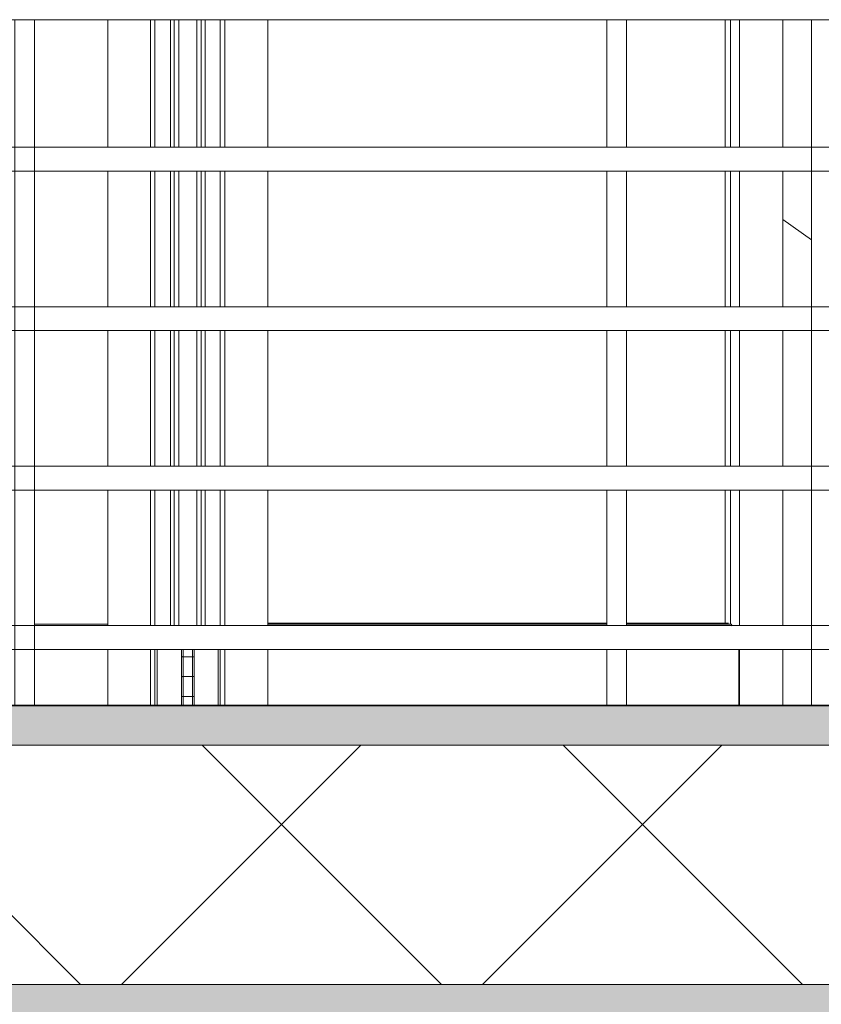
# Model space of a CAD drawing. Header units: inches. Extents: x 424 to 2043, y -237 to 445.
# Tile 708 of 965: x 854.54 to 855.54, y 228.32 to 229.56. Entities that reach past the tile are written whole.
import ezdxf

# ---------------------------------------------------------------- set-up
doc = ezdxf.new("R2010")
doc.units = ezdxf.units.IN
doc.header["$MEASUREMENT"] = 0
for name, color, linetype, lineweight in [('A-DOOR', 31, 'Continuous', 9), ('A-FLOR', 192, 'Continuous', 9), ('A-FLOR-HRAL', 11, 'Continuous', 9), ('A-FLOR-MCUT', 51, 'Continuous', 9), ('A-FLOR-PATT', 8, 'Continuous', 35), ('A-GLAZ-CURT', 52, 'Continuous', 9)]:
    doc.layers.add(name, color=color, linetype=linetype, lineweight=lineweight)

# ---------------------------------------------------------------- blocks, each defined once
blk = doc.blocks.new('Railing - 25mm-V29-Section 1')
at = {"layer": 'A-FLOR-HRAL'}
for p, q in [((-128.1902, 14.46), (-128.1902, 13.6)), ((-128.1782, 14.46), (-128.1902, 14.46)), ((-128.1652, 14.46), (-128.1782, 14.46)), ((-128.1652, 13.6), (-128.1652, 14.46))]:
    blk.add_line(p, q, dxfattribs=at)
blk = doc.blocks.new('Railing - 25mm-V55-Section 1')
at = {"layer": 'A-FLOR-HRAL'}
for p, q in [((-121.6107, 14.46), (-121.6107, 14.2998)), ((-121.5987, 14.46), (-121.6107, 14.46)), ((-121.5857, 14.46), (-121.5987, 14.46)), ((-121.5857, 14.2998), (-121.5857, 14.46)), ((-121.6107, 14.2702), (-121.6107, 14.0998)), ((-121.5857, 14.0998), (-121.5857, 14.2702)), ((-121.6107, 14.0702), (-121.6107, 13.8998)), ((-121.5857, 13.8998), (-121.5857, 14.0702)), ((-121.6107, 13.8702), (-121.6107, 13.6998)), ((-121.5857, 13.6998), (-121.5857, 13.8702)), ((-121.6107, 13.6702), (-121.6107, 13.6)), ((-121.5857, 13.6), (-121.5857, 13.6702))]:
    blk.add_line(p, q, dxfattribs=at)
blk = doc.blocks.new('Railing - Railing-202422-Section 1')
at = {"layer": 'A-FLOR-HRAL'}
for p, q in [((-128.1777, 14.46), (-119.6678, 14.46)), ((-122.3281, 14.46), (-121.354, 14.46)), ((-119.6678, 14.3), (-128.1777, 14.3)), ((-121.354, 14.3), (-122.3281, 14.3)), ((-128.1777, 14.27), (-119.6678, 14.27)), ((-122.3281, 14.27), (-121.354, 14.27)), ((-119.6678, 14.1), (-128.1777, 14.1)), ((-121.354, 14.1), (-122.3281, 14.1)), ((-128.1777, 14.07), (-119.6678, 14.07)), ((-122.3281, 14.07), (-121.354, 14.07)), ((-119.6678, 13.9), (-128.1777, 13.9)), ((-121.354, 13.9), (-122.3281, 13.9)), ((-128.1777, 13.87), (-119.6678, 13.87)), ((-122.3281, 13.87), (-121.354, 13.87)), ((-119.6678, 13.7), (-128.1777, 13.7)), ((-121.354, 13.7), (-122.3283, 13.7)), ((-128.1777, 13.67), (-119.6678, 13.67)), ((-122.3282, 13.67), (-121.354, 13.67))]:
    blk.add_line(p, q, dxfattribs=at)
for name, p in [('Railing - 25mm-V29-Section 1', (5.8371, 0)), ('Railing - 25mm-V55-Section 1', (0, 0)), ('Railing - 25mm-V29-Section 1', (6.8362, 0))]:
    blk.add_blockref(name, p)
blk = doc.blocks.new('5-panel_Bi-fold_external_door_10806 - Type 1-V71-Section 1')
at = {"layer": 'A-DOOR'}
for p, q in [((-122.2361, 14.2998), (-122.2361, 14.46)), ((-122.1829, 14.2998), (-122.1829, 14.46)), ((-122.1772, 14.46), (-122.1772, 14.2998)), ((-122.1578, 14.2998), (-122.1578, 14.46)), ((-122.1529, 14.2998), (-122.1529, 14.46)), ((-122.1472, 14.2998), (-122.1472, 14.46)), ((-122.1248, 14.2998), (-122.1248, 14.46)), ((-122.1192, 14.46), (-122.1192, 14.2998)), ((-122.1142, 14.2998), (-122.1142, 14.46)), ((-122.0954, 14.2998), (-122.0954, 14.46)), ((-122.0897, 14.2998), (-122.0897, 14.46)), ((-122.0355, 14.2998), (-122.0355, 14.46)), ((-121.462, 14.46), (-121.462, 14.2998)), ((-121.4555, 14.46), (-121.4555, 14.2998)), ((-121.4441, 14.46), (-121.4441, 14.2998)), ((-121.3898, 14.46), (-121.3898, 14.2998)), ((-122.2361, 14.0998), (-122.2361, 14.27)), ((-122.1829, 14.0998), (-122.1829, 14.27)), ((-122.1772, 14.27), (-122.1772, 14.0998)), ((-122.1578, 14.0998), (-122.1578, 14.27)), ((-122.1529, 14.0998), (-122.1529, 14.27)), ((-122.1472, 14.0998), (-122.1472, 14.27)), ((-122.1248, 14.0998), (-122.1248, 14.27)), ((-122.1192, 14.27), (-122.1192, 14.0998)), ((-122.1142, 14.0998), (-122.1142, 14.27)), ((-122.0954, 14.0998), (-122.0954, 14.27)), ((-122.0897, 14.0998), (-122.0897, 14.27)), ((-122.0355, 14.0998), (-122.0355, 14.27)), ((-121.462, 14.27), (-121.462, 14.0998)), ((-121.4555, 14.27), (-121.4555, 14.0998)), ((-121.4441, 14.27), (-121.4441, 14.0998)), ((-121.3898, 14.27), (-121.3898, 14.0998)), ((-122.2361, 13.8998), (-122.2361, 14.07)), ((-122.1829, 13.8998), (-122.1829, 14.07)), ((-122.1772, 14.07), (-122.1772, 13.8998)), ((-122.1578, 13.8998), (-122.1578, 14.07)), ((-122.1529, 13.8998), (-122.1529, 14.07)), ((-122.1472, 13.8998), (-122.1472, 14.07)), ((-122.1248, 13.8998), (-122.1248, 14.07)), ((-122.1192, 14.07), (-122.1192, 13.8998)), ((-122.1142, 13.8998), (-122.1142, 14.07)), ((-122.0954, 13.8998), (-122.0954, 14.07)), ((-122.0897, 13.8998), (-122.0897, 14.07)), ((-122.0355, 13.8998), (-122.0355, 14.07)), ((-121.462, 14.07), (-121.462, 13.8998)), ((-121.4555, 14.07), (-121.4555, 13.8998)), ((-121.4441, 14.07), (-121.4441, 13.8998)), ((-121.3898, 14.07), (-121.3898, 13.8998)), ((-122.2361, 13.6998), (-122.2361, 13.87)), ((-122.1829, 13.6998), (-122.1829, 13.87)), ((-122.1772, 13.87), (-122.1772, 13.6998)), ((-122.1578, 13.6998), (-122.1578, 13.87)), ((-122.1529, 13.6998), (-122.1529, 13.87)), ((-122.1472, 13.6998), (-122.1472, 13.87)), ((-122.1248, 13.6998), (-122.1248, 13.87)), ((-122.1192, 13.87), (-122.1192, 13.6998)), ((-122.1142, 13.6998), (-122.1142, 13.87)), ((-122.0954, 13.6998), (-122.0954, 13.87)), ((-122.0897, 13.6998), (-122.0897, 13.87)), ((-122.0355, 13.6998), (-122.0355, 13.87)), ((-121.462, 13.87), (-121.462, 13.7031)), ((-121.4555, 13.87), (-121.4555, 13.7018)), ((-121.4441, 13.87), (-121.4441, 13.6998)), ((-121.3898, 13.87), (-121.3898, 13.6998)), ((-122.3283, 13.7018), (-122.2361, 13.7018)), ((-121.6107, 13.7031), (-122.0355, 13.7031)), ((-121.6107, 13.7018), (-122.0355, 13.7018)), ((-121.4545, 13.7018), (-121.5859, 13.7018)), ((-121.4579, 13.7031), (-121.5857, 13.7031)), ((-121.4545, 13.7018), (-121.4532, 13.6998)), ((-122.2361, 13.6), (-122.2361, 13.67)), ((-122.1829, 13.6), (-122.1829, 13.67)), ((-122.1772, 13.67), (-122.1772, 13.6)), ((-122.1743, 13.6), (-122.1743, 13.67)), ((-122.1439, 13.67), (-122.1439, 13.662)), ((-122.1439, 13.66), (-122.1439, 13.637)), ((-122.136, 13.661), (-122.1419, 13.661)), ((-122.1418, 13.67), (-122.1418, 13.6)), ((-122.1418, 13.661), (-122.1358, 13.661)), ((-122.1309, 13.661), (-122.136, 13.661)), ((-122.1358, 13.661), (-122.13, 13.661)), ((-122.1301, 13.6), (-122.1301, 13.67)), ((-122.1279, 13.662), (-122.1279, 13.67)), ((-122.1279, 13.637), (-122.1279, 13.66)), ((-122.098, 13.67), (-122.098, 13.6)), ((-122.0954, 13.6), (-122.0954, 13.67)), ((-122.0897, 13.6), (-122.0897, 13.67)), ((-122.0355, 13.6), (-122.0355, 13.67)), ((-121.4448, 13.67), (-121.4448, 13.6)), ((-121.4441, 13.67), (-121.4441, 13.6)), ((-121.3898, 13.67), (-121.3898, 13.6)), ((-122.1439, 13.635), (-122.1439, 13.612)), ((-122.136, 13.636), (-122.1419, 13.636)), ((-122.1418, 13.636), (-122.1358, 13.636)), ((-122.1309, 13.636), (-122.136, 13.636)), ((-122.1358, 13.636), (-122.13, 13.636)), ((-122.1279, 13.612), (-122.1279, 13.635)), ((-122.1439, 13.61), (-122.1439, 13.6)), ((-122.136, 13.611), (-122.1419, 13.611)), ((-122.1418, 13.611), (-122.1358, 13.611)), ((-122.1309, 13.611), (-122.136, 13.611)), ((-122.1358, 13.611), (-122.13, 13.611)), ((-122.1279, 13.6), (-122.1279, 13.61))]:
    blk.add_line(p, q, dxfattribs=at)
at = {"layer": 'A-DOOR', "flags": 128}
for points in [[(-122.1429, 13.661), (-122.1429, 13.661), (-122.143, 13.661), (-122.143, 13.661), (-122.1431, 13.661), (-122.1431, 13.661), (-122.1431, 13.661), (-122.1432, 13.661), (-122.1432, 13.6611), (-122.1432, 13.6611), (-122.1433, 13.6611), (-122.1433, 13.6611), (-122.1434, 13.6611), (-122.1434, 13.6611), (-122.1434, 13.6612), (-122.1435, 13.6612), (-122.1435, 13.6612), (-122.1435, 13.6612), (-122.1436, 13.6612), (-122.1436, 13.6613), (-122.1436, 13.6613), (-122.1436, 13.6613), (-122.1437, 13.6614), (-122.1437, 13.6614), (-122.1437, 13.6614), (-122.1437, 13.6615), (-122.1438, 13.6615), (-122.1438, 13.6615), (-122.1438, 13.6616), (-122.1438, 13.6616), (-122.1438, 13.6616), (-122.1438, 13.6617), (-122.1439, 13.6617), (-122.1439, 13.6618), (-122.1439, 13.6618), (-122.1439, 13.6618), (-122.1439, 13.6619), (-122.1439, 13.6619), (-122.1439, 13.6619), (-122.1439, 13.662), (-122.1439, 13.662)], [(-122.1439, 13.66), (-122.1439, 13.66), (-122.1439, 13.6601), (-122.1439, 13.6601), (-122.1439, 13.6602), (-122.1439, 13.6602), (-122.1439, 13.6602), (-122.1439, 13.6603), (-122.1438, 13.6603), (-122.1438, 13.6604), (-122.1438, 13.6604), (-122.1438, 13.6604), (-122.1438, 13.6605), (-122.1438, 13.6605), (-122.1437, 13.6605), (-122.1437, 13.6606), (-122.1437, 13.6606), (-122.1437, 13.6606), (-122.1436, 13.6607), (-122.1436, 13.6607), (-122.1436, 13.6607), (-122.1436, 13.6607), (-122.1435, 13.6608), (-122.1435, 13.6608), (-122.1435, 13.6608), (-122.1434, 13.6608), (-122.1434, 13.6609), (-122.1434, 13.6609), (-122.1433, 13.6609), (-122.1433, 13.6609), (-122.1433, 13.6609), (-122.1432, 13.6609), (-122.1432, 13.661), (-122.1431, 13.661), (-122.1431, 13.661), (-122.1431, 13.661), (-122.143, 13.661), (-122.143, 13.661), (-122.1429, 13.661), (-122.1429, 13.661), (-122.1429, 13.661)], [(-122.136, 13.661), (-122.1362, 13.661), (-122.1365, 13.661), (-122.1368, 13.661), (-122.1371, 13.661), (-122.1373, 13.661), (-122.1376, 13.661), (-122.1379, 13.661), (-122.1382, 13.661), (-122.1384, 13.661), (-122.1387, 13.661), (-122.1389, 13.661), (-122.1392, 13.661), (-122.1394, 13.661), (-122.1397, 13.661), (-122.1399, 13.661), (-122.1401, 13.661), (-122.1403, 13.661), (-122.1406, 13.661), (-122.1408, 13.661), (-122.141, 13.661), (-122.1412, 13.661), (-122.1413, 13.661), (-122.1415, 13.661), (-122.1417, 13.661), (-122.1418, 13.661), (-122.142, 13.661), (-122.1421, 13.661), (-122.1422, 13.661), (-122.1423, 13.661), (-122.1424, 13.661), (-122.1425, 13.661), (-122.1426, 13.661), (-122.1427, 13.661), (-122.1428, 13.661), (-122.1428, 13.661), (-122.1428, 13.661), (-122.1429, 13.661), (-122.1429, 13.661), (-122.1429, 13.661)], [(-122.1429, 13.661), (-122.1429, 13.661), (-122.1429, 13.661), (-122.1428, 13.661), (-122.1428, 13.661), (-122.1428, 13.661), (-122.1427, 13.661), (-122.1426, 13.661), (-122.1425, 13.661), (-122.1424, 13.661), (-122.1423, 13.661), (-122.1422, 13.661), (-122.1421, 13.661), (-122.142, 13.661), (-122.1418, 13.661), (-122.1417, 13.661), (-122.1415, 13.661), (-122.1413, 13.661), (-122.1412, 13.661), (-122.141, 13.661), (-122.1408, 13.661), (-122.1406, 13.661), (-122.1404, 13.661), (-122.1401, 13.661), (-122.1399, 13.661), (-122.1397, 13.661), (-122.1394, 13.661), (-122.1392, 13.661), (-122.1389, 13.661), (-122.1387, 13.661), (-122.1384, 13.661), (-122.1382, 13.661), (-122.1379, 13.661), (-122.1376, 13.661), (-122.1374, 13.661), (-122.1371, 13.661), (-122.1368, 13.661), (-122.1365, 13.661), (-122.1363, 13.661), (-122.136, 13.661), (-122.1358, 13.661)], [(-122.1358, 13.661), (-122.1361, 13.661), (-122.1364, 13.661), (-122.1367, 13.661), (-122.137, 13.661), (-122.1372, 13.661), (-122.1375, 13.661), (-122.1378, 13.661), (-122.138, 13.661), (-122.1383, 13.661), (-122.1386, 13.661), (-122.1388, 13.661), (-122.1391, 13.661), (-122.1393, 13.661), (-122.1396, 13.661), (-122.1398, 13.661), (-122.14, 13.661), (-122.1403, 13.661), (-122.1405, 13.661), (-122.1407, 13.661), (-122.1409, 13.661), (-122.1411, 13.661), (-122.1413, 13.661), (-122.1414, 13.661), (-122.1416, 13.661), (-122.1418, 13.661), (-122.1419, 13.661), (-122.142, 13.661), (-122.1422, 13.661), (-122.1423, 13.661), (-122.1424, 13.661), (-122.1425, 13.661), (-122.1426, 13.661), (-122.1427, 13.661), (-122.1427, 13.661), (-122.1428, 13.661), (-122.1428, 13.661), (-122.1429, 13.661), (-122.1429, 13.661), (-122.1429, 13.661)], [(-122.1429, 13.661), (-122.1429, 13.661), (-122.1429, 13.661), (-122.1428, 13.661), (-122.1428, 13.661), (-122.1428, 13.661), (-122.1427, 13.661), (-122.1426, 13.661), (-122.1425, 13.661), (-122.1424, 13.661), (-122.1423, 13.661), (-122.1422, 13.661), (-122.1421, 13.661), (-122.142, 13.661), (-122.1418, 13.661), (-122.1417, 13.661), (-122.1415, 13.661), (-122.1413, 13.661), (-122.1412, 13.661), (-122.141, 13.661), (-122.1408, 13.661), (-122.1406, 13.661), (-122.1404, 13.661), (-122.1401, 13.661), (-122.1399, 13.661), (-122.1397, 13.661), (-122.1394, 13.661), (-122.1392, 13.661), (-122.1389, 13.661), (-122.1387, 13.661), (-122.1384, 13.661), (-122.1382, 13.661), (-122.1379, 13.661), (-122.1376, 13.661), (-122.1374, 13.661), (-122.1371, 13.661), (-122.1368, 13.661), (-122.1365, 13.661), (-122.1363, 13.661), (-122.136, 13.661), (-122.136, 13.661)], [(-122.1289, 13.661), (-122.1289, 13.661), (-122.1289, 13.661), (-122.1289, 13.661), (-122.129, 13.661), (-122.129, 13.661), (-122.1291, 13.661), (-122.1292, 13.661), (-122.1293, 13.661), (-122.1293, 13.661), (-122.1294, 13.661), (-122.1296, 13.661), (-122.1297, 13.661), (-122.1298, 13.661), (-122.13, 13.661), (-122.1301, 13.661), (-122.1303, 13.661), (-122.1305, 13.661), (-122.1306, 13.661), (-122.1308, 13.661), (-122.131, 13.661), (-122.1312, 13.661), (-122.1314, 13.661), (-122.1317, 13.661), (-122.1319, 13.661), (-122.1321, 13.661), (-122.1324, 13.661), (-122.1326, 13.661), (-122.1328, 13.661), (-122.1331, 13.661), (-122.1334, 13.661), (-122.1336, 13.661), (-122.1339, 13.661), (-122.1342, 13.661), (-122.1344, 13.661), (-122.1347, 13.661), (-122.135, 13.661), (-122.1353, 13.661), (-122.1355, 13.661), (-122.1358, 13.661), (-122.136, 13.661)], [(-122.136, 13.661), (-122.1357, 13.661), (-122.1354, 13.661), (-122.1351, 13.661), (-122.1348, 13.661), (-122.1346, 13.661), (-122.1343, 13.661), (-122.134, 13.661), (-122.1338, 13.661), (-122.1335, 13.661), (-122.1332, 13.661), (-122.133, 13.661), (-122.1327, 13.661), (-122.1325, 13.661), (-122.1322, 13.661), (-122.132, 13.661), (-122.1318, 13.661), (-122.1315, 13.661), (-122.1313, 13.661), (-122.1311, 13.661), (-122.1309, 13.661), (-122.1307, 13.661), (-122.1305, 13.661), (-122.1304, 13.661), (-122.1302, 13.661), (-122.13, 13.661), (-122.1299, 13.661), (-122.1298, 13.661), (-122.1296, 13.661), (-122.1295, 13.661), (-122.1294, 13.661), (-122.1293, 13.661), (-122.1292, 13.661), (-122.1291, 13.661), (-122.1291, 13.661), (-122.129, 13.661), (-122.129, 13.661), (-122.1289, 13.661), (-122.1289, 13.661), (-122.1289, 13.661)], [(-122.1358, 13.661), (-122.1356, 13.661), (-122.1353, 13.661), (-122.135, 13.661), (-122.1347, 13.661), (-122.1344, 13.661), (-122.1342, 13.661), (-122.1339, 13.661), (-122.1336, 13.661), (-122.1334, 13.661), (-122.1331, 13.661), (-122.1329, 13.661), (-122.1326, 13.661), (-122.1324, 13.661), (-122.1321, 13.661), (-122.1319, 13.661), (-122.1317, 13.661), (-122.1314, 13.661), (-122.1312, 13.661), (-122.131, 13.661), (-122.1308, 13.661), (-122.1306, 13.661), (-122.1305, 13.661), (-122.1303, 13.661), (-122.1301, 13.661)], [(-122.1301, 13.661), (-122.1303, 13.661), (-122.1305, 13.661), (-122.1306, 13.661), (-122.1308, 13.661), (-122.131, 13.661), (-122.1312, 13.661), (-122.1314, 13.661), (-122.1317, 13.661), (-122.1319, 13.661), (-122.1321, 13.661), (-122.1324, 13.661), (-122.1326, 13.661), (-122.1328, 13.661), (-122.1331, 13.661), (-122.1334, 13.661), (-122.1336, 13.661), (-122.1339, 13.661), (-122.1342, 13.661), (-122.1344, 13.661), (-122.1347, 13.661), (-122.135, 13.661), (-122.1353, 13.661), (-122.1355, 13.661), (-122.1358, 13.661), (-122.1358, 13.661)], [(-122.13, 13.661), (-122.1298, 13.661), (-122.1297, 13.661), (-122.1296, 13.661), (-122.1295, 13.661), (-122.1294, 13.661), (-122.1293, 13.661), (-122.1292, 13.661), (-122.1291, 13.661), (-122.129, 13.661), (-122.129, 13.661), (-122.1289, 13.661), (-122.1289, 13.661), (-122.1289, 13.661), (-122.1289, 13.661)], [(-122.1289, 13.661), (-122.1289, 13.661), (-122.1289, 13.661), (-122.1289, 13.661), (-122.129, 13.661), (-122.129, 13.661), (-122.1291, 13.661), (-122.1292, 13.661), (-122.1293, 13.661), (-122.1293, 13.661), (-122.1294, 13.661), (-122.1296, 13.661), (-122.1297, 13.661), (-122.1298, 13.661), (-122.13, 13.661)], [(-122.1279, 13.662), (-122.1279, 13.662), (-122.1279, 13.6619), (-122.1279, 13.6619), (-122.1279, 13.6618), (-122.1279, 13.6618), (-122.1279, 13.6618), (-122.1279, 13.6617), (-122.1279, 13.6617), (-122.128, 13.6616), (-122.128, 13.6616), (-122.128, 13.6616), (-122.128, 13.6615), (-122.128, 13.6615), (-122.128, 13.6615), (-122.1281, 13.6614), (-122.1281, 13.6614), (-122.1281, 13.6614), (-122.1281, 13.6613), (-122.1282, 13.6613), (-122.1282, 13.6613), (-122.1282, 13.6613), (-122.1283, 13.6612), (-122.1283, 13.6612), (-122.1283, 13.6612), (-122.1284, 13.6612), (-122.1284, 13.6611), (-122.1284, 13.6611), (-122.1285, 13.6611), (-122.1285, 13.6611), (-122.1285, 13.6611), (-122.1286, 13.6611), (-122.1286, 13.661), (-122.1286, 13.661), (-122.1287, 13.661), (-122.1287, 13.661), (-122.1288, 13.661), (-122.1288, 13.661), (-122.1288, 13.661), (-122.1289, 13.661), (-122.1289, 13.661)], [(-122.1289, 13.661), (-122.1289, 13.661), (-122.1288, 13.661), (-122.1288, 13.661), (-122.1287, 13.661), (-122.1287, 13.661), (-122.1287, 13.661), (-122.1286, 13.661), (-122.1286, 13.6609), (-122.1285, 13.6609), (-122.1285, 13.6609), (-122.1285, 13.6609), (-122.1284, 13.6609), (-122.1284, 13.6609), (-122.1284, 13.6608), (-122.1283, 13.6608), (-122.1283, 13.6608), (-122.1283, 13.6608), (-122.1282, 13.6608), (-122.1282, 13.6607), (-122.1282, 13.6607), (-122.1282, 13.6607), (-122.1281, 13.6606), (-122.1281, 13.6606), (-122.1281, 13.6606), (-122.1281, 13.6605), (-122.128, 13.6605), (-122.128, 13.6605), (-122.128, 13.6604), (-122.128, 13.6604), (-122.128, 13.6604), (-122.128, 13.6603), (-122.1279, 13.6603), (-122.1279, 13.6602), (-122.1279, 13.6602), (-122.1279, 13.6602), (-122.1279, 13.6601), (-122.1279, 13.6601), (-122.1279, 13.6601), (-122.1279, 13.66), (-122.1279, 13.66)], [(-122.1429, 13.636), (-122.1429, 13.636), (-122.143, 13.636), (-122.143, 13.636), (-122.1431, 13.636), (-122.1431, 13.636), (-122.1431, 13.636), (-122.1432, 13.636), (-122.1432, 13.6361), (-122.1432, 13.6361), (-122.1433, 13.6361), (-122.1433, 13.6361), (-122.1434, 13.6361), (-122.1434, 13.6361), (-122.1434, 13.6362), (-122.1435, 13.6362), (-122.1435, 13.6362), (-122.1435, 13.6362), (-122.1436, 13.6362), (-122.1436, 13.6363), (-122.1436, 13.6363), (-122.1436, 13.6363), (-122.1437, 13.6364), (-122.1437, 13.6364), (-122.1437, 13.6364), (-122.1437, 13.6365), (-122.1438, 13.6365), (-122.1438, 13.6365), (-122.1438, 13.6366), (-122.1438, 13.6366), (-122.1438, 13.6366), (-122.1438, 13.6367), (-122.1439, 13.6367), (-122.1439, 13.6368), (-122.1439, 13.6368), (-122.1439, 13.6368), (-122.1439, 13.6369), (-122.1439, 13.6369), (-122.1439, 13.6369), (-122.1439, 13.637), (-122.1439, 13.637)], [(-122.1439, 13.635), (-122.1439, 13.635), (-122.1439, 13.6351), (-122.1439, 13.6351), (-122.1439, 13.6352), (-122.1439, 13.6352), (-122.1439, 13.6352), (-122.1439, 13.6353), (-122.1438, 13.6353), (-122.1438, 13.6354), (-122.1438, 13.6354), (-122.1438, 13.6354), (-122.1438, 13.6355), (-122.1438, 13.6355), (-122.1437, 13.6355), (-122.1437, 13.6356), (-122.1437, 13.6356), (-122.1437, 13.6356), (-122.1436, 13.6357), (-122.1436, 13.6357), (-122.1436, 13.6357), (-122.1436, 13.6357), (-122.1435, 13.6358), (-122.1435, 13.6358), (-122.1435, 13.6358), (-122.1434, 13.6358), (-122.1434, 13.6359), (-122.1434, 13.6359), (-122.1433, 13.6359), (-122.1433, 13.6359), (-122.1433, 13.6359), (-122.1432, 13.6359), (-122.1432, 13.636), (-122.1431, 13.636), (-122.1431, 13.636), (-122.1431, 13.636), (-122.143, 13.636), (-122.143, 13.636), (-122.1429, 13.636), (-122.1429, 13.636), (-122.1429, 13.636)], [(-122.136, 13.636), (-122.1362, 13.636), (-122.1365, 13.636), (-122.1368, 13.636), (-122.1371, 13.636), (-122.1373, 13.636), (-122.1376, 13.636), (-122.1379, 13.636), (-122.1382, 13.636), (-122.1384, 13.636), (-122.1387, 13.636), (-122.1389, 13.636), (-122.1392, 13.636), (-122.1394, 13.636), (-122.1397, 13.636), (-122.1399, 13.636), (-122.1401, 13.636), (-122.1403, 13.636), (-122.1406, 13.636), (-122.1408, 13.636), (-122.141, 13.636), (-122.1412, 13.636), (-122.1413, 13.636), (-122.1415, 13.636), (-122.1417, 13.636), (-122.1418, 13.636), (-122.142, 13.636), (-122.1421, 13.636), (-122.1422, 13.636), (-122.1423, 13.636), (-122.1424, 13.636), (-122.1425, 13.636), (-122.1426, 13.636), (-122.1427, 13.636), (-122.1428, 13.636), (-122.1428, 13.636), (-122.1428, 13.636), (-122.1429, 13.636), (-122.1429, 13.636), (-122.1429, 13.636)], [(-122.1429, 13.636), (-122.1429, 13.636), (-122.1429, 13.636), (-122.1428, 13.636), (-122.1428, 13.636), (-122.1428, 13.636), (-122.1427, 13.636), (-122.1426, 13.636), (-122.1425, 13.636), (-122.1424, 13.636), (-122.1423, 13.636), (-122.1422, 13.636), (-122.1421, 13.636), (-122.142, 13.636), (-122.1418, 13.636), (-122.1417, 13.636), (-122.1415, 13.636), (-122.1413, 13.636), (-122.1412, 13.636), (-122.141, 13.636), (-122.1408, 13.636), (-122.1406, 13.636), (-122.1404, 13.636), (-122.1401, 13.636), (-122.1399, 13.636), (-122.1397, 13.636), (-122.1394, 13.636), (-122.1392, 13.636), (-122.1389, 13.636), (-122.1387, 13.636), (-122.1384, 13.636), (-122.1382, 13.636), (-122.1379, 13.636), (-122.1376, 13.636), (-122.1374, 13.636), (-122.1371, 13.636), (-122.1368, 13.636), (-122.1365, 13.636), (-122.1363, 13.636), (-122.136, 13.636), (-122.1358, 13.636)], [(-122.1358, 13.636), (-122.1361, 13.636), (-122.1364, 13.636), (-122.1367, 13.636), (-122.137, 13.636), (-122.1372, 13.636), (-122.1375, 13.636), (-122.1378, 13.636), (-122.138, 13.636), (-122.1383, 13.636), (-122.1386, 13.636), (-122.1388, 13.636), (-122.1391, 13.636), (-122.1393, 13.636), (-122.1396, 13.636), (-122.1398, 13.636), (-122.14, 13.636), (-122.1403, 13.636), (-122.1405, 13.636), (-122.1407, 13.636), (-122.1409, 13.636), (-122.1411, 13.636), (-122.1413, 13.636), (-122.1414, 13.636), (-122.1416, 13.636), (-122.1418, 13.636), (-122.1419, 13.636), (-122.142, 13.636), (-122.1422, 13.636), (-122.1423, 13.636), (-122.1424, 13.636), (-122.1425, 13.636), (-122.1426, 13.636), (-122.1427, 13.636), (-122.1427, 13.636), (-122.1428, 13.636), (-122.1428, 13.636), (-122.1429, 13.636), (-122.1429, 13.636), (-122.1429, 13.636)], [(-122.1429, 13.636), (-122.1429, 13.636), (-122.1429, 13.636), (-122.1428, 13.636), (-122.1428, 13.636), (-122.1428, 13.636), (-122.1427, 13.636), (-122.1426, 13.636), (-122.1425, 13.636), (-122.1424, 13.636), (-122.1423, 13.636), (-122.1422, 13.636), (-122.1421, 13.636), (-122.142, 13.636), (-122.1418, 13.636), (-122.1417, 13.636), (-122.1415, 13.636), (-122.1413, 13.636), (-122.1412, 13.636), (-122.141, 13.636), (-122.1408, 13.636), (-122.1406, 13.636), (-122.1404, 13.636), (-122.1401, 13.636), (-122.1399, 13.636), (-122.1397, 13.636), (-122.1394, 13.636), (-122.1392, 13.636), (-122.1389, 13.636), (-122.1387, 13.636), (-122.1384, 13.636), (-122.1382, 13.636), (-122.1379, 13.636), (-122.1376, 13.636), (-122.1374, 13.636), (-122.1371, 13.636), (-122.1368, 13.636), (-122.1365, 13.636), (-122.1363, 13.636), (-122.136, 13.636), (-122.136, 13.636)], [(-122.1289, 13.636), (-122.1289, 13.636), (-122.1289, 13.636), (-122.1289, 13.636), (-122.129, 13.636), (-122.129, 13.636), (-122.1291, 13.636), (-122.1292, 13.636), (-122.1293, 13.636), (-122.1293, 13.636), (-122.1294, 13.636), (-122.1296, 13.636), (-122.1297, 13.636), (-122.1298, 13.636), (-122.13, 13.636), (-122.1301, 13.636), (-122.1303, 13.636), (-122.1305, 13.636), (-122.1306, 13.636), (-122.1308, 13.636), (-122.131, 13.636), (-122.1312, 13.636), (-122.1314, 13.636), (-122.1317, 13.636), (-122.1319, 13.636), (-122.1321, 13.636), (-122.1324, 13.636), (-122.1326, 13.636), (-122.1328, 13.636), (-122.1331, 13.636), (-122.1334, 13.636), (-122.1336, 13.636), (-122.1339, 13.636), (-122.1342, 13.636), (-122.1344, 13.636), (-122.1347, 13.636), (-122.135, 13.636), (-122.1353, 13.636), (-122.1355, 13.636), (-122.1358, 13.636), (-122.136, 13.636)], [(-122.136, 13.636), (-122.1357, 13.636), (-122.1354, 13.636), (-122.1351, 13.636), (-122.1348, 13.636), (-122.1346, 13.636), (-122.1343, 13.636), (-122.134, 13.636), (-122.1338, 13.636), (-122.1335, 13.636), (-122.1332, 13.636), (-122.133, 13.636), (-122.1327, 13.636), (-122.1325, 13.636), (-122.1322, 13.636), (-122.132, 13.636), (-122.1318, 13.636), (-122.1315, 13.636), (-122.1313, 13.636), (-122.1311, 13.636), (-122.1309, 13.636), (-122.1307, 13.636), (-122.1305, 13.636), (-122.1304, 13.636), (-122.1302, 13.636), (-122.13, 13.636), (-122.1299, 13.636), (-122.1298, 13.636), (-122.1296, 13.636), (-122.1295, 13.636), (-122.1294, 13.636), (-122.1293, 13.636), (-122.1292, 13.636), (-122.1291, 13.636), (-122.1291, 13.636), (-122.129, 13.636), (-122.129, 13.636), (-122.1289, 13.636), (-122.1289, 13.636), (-122.1289, 13.636)], [(-122.1358, 13.636), (-122.1356, 13.636), (-122.1353, 13.636), (-122.135, 13.636), (-122.1347, 13.636), (-122.1344, 13.636), (-122.1342, 13.636), (-122.1339, 13.636), (-122.1336, 13.636), (-122.1334, 13.636), (-122.1331, 13.636), (-122.1329, 13.636), (-122.1326, 13.636), (-122.1324, 13.636), (-122.1321, 13.636), (-122.1319, 13.636), (-122.1317, 13.636), (-122.1314, 13.636), (-122.1312, 13.636), (-122.131, 13.636), (-122.1308, 13.636), (-122.1306, 13.636), (-122.1305, 13.636), (-122.1303, 13.636), (-122.1301, 13.636)], [(-122.1301, 13.636), (-122.1303, 13.636), (-122.1305, 13.636), (-122.1306, 13.636), (-122.1308, 13.636), (-122.131, 13.636), (-122.1312, 13.636), (-122.1314, 13.636), (-122.1317, 13.636), (-122.1319, 13.636), (-122.1321, 13.636), (-122.1324, 13.636), (-122.1326, 13.636), (-122.1328, 13.636), (-122.1331, 13.636), (-122.1334, 13.636), (-122.1336, 13.636), (-122.1339, 13.636), (-122.1342, 13.636), (-122.1344, 13.636), (-122.1347, 13.636), (-122.135, 13.636), (-122.1353, 13.636), (-122.1355, 13.636), (-122.1358, 13.636), (-122.1358, 13.636)], [(-122.13, 13.636), (-122.1298, 13.636), (-122.1297, 13.636), (-122.1296, 13.636), (-122.1295, 13.636), (-122.1294, 13.636), (-122.1293, 13.636), (-122.1292, 13.636), (-122.1291, 13.636), (-122.129, 13.636), (-122.129, 13.636), (-122.1289, 13.636), (-122.1289, 13.636), (-122.1289, 13.636), (-122.1289, 13.636)], [(-122.1289, 13.636), (-122.1289, 13.636), (-122.1289, 13.636), (-122.1289, 13.636), (-122.129, 13.636), (-122.129, 13.636), (-122.1291, 13.636), (-122.1292, 13.636), (-122.1293, 13.636), (-122.1293, 13.636), (-122.1294, 13.636), (-122.1296, 13.636), (-122.1297, 13.636), (-122.1298, 13.636), (-122.13, 13.636)], [(-122.1279, 13.637), (-122.1279, 13.637), (-122.1279, 13.6369), (-122.1279, 13.6369), (-122.1279, 13.6368), (-122.1279, 13.6368), (-122.1279, 13.6368), (-122.1279, 13.6367), (-122.1279, 13.6367), (-122.128, 13.6366), (-122.128, 13.6366), (-122.128, 13.6366), (-122.128, 13.6365), (-122.128, 13.6365), (-122.128, 13.6365), (-122.1281, 13.6364), (-122.1281, 13.6364), (-122.1281, 13.6364), (-122.1281, 13.6363), (-122.1282, 13.6363), (-122.1282, 13.6363), (-122.1282, 13.6363), (-122.1283, 13.6362), (-122.1283, 13.6362), (-122.1283, 13.6362), (-122.1284, 13.6362), (-122.1284, 13.6361), (-122.1284, 13.6361), (-122.1285, 13.6361), (-122.1285, 13.6361), (-122.1285, 13.6361), (-122.1286, 13.6361), (-122.1286, 13.636), (-122.1286, 13.636), (-122.1287, 13.636), (-122.1287, 13.636), (-122.1288, 13.636), (-122.1288, 13.636), (-122.1288, 13.636), (-122.1289, 13.636), (-122.1289, 13.636)], [(-122.1289, 13.636), (-122.1289, 13.636), (-122.1288, 13.636), (-122.1288, 13.636), (-122.1287, 13.636), (-122.1287, 13.636), (-122.1287, 13.636), (-122.1286, 13.636), (-122.1286, 13.6359), (-122.1285, 13.6359), (-122.1285, 13.6359), (-122.1285, 13.6359), (-122.1284, 13.6359), (-122.1284, 13.6359), (-122.1284, 13.6358), (-122.1283, 13.6358), (-122.1283, 13.6358), (-122.1283, 13.6358), (-122.1282, 13.6358), (-122.1282, 13.6357), (-122.1282, 13.6357), (-122.1282, 13.6357), (-122.1281, 13.6356), (-122.1281, 13.6356), (-122.1281, 13.6356), (-122.1281, 13.6355), (-122.128, 13.6355), (-122.128, 13.6355), (-122.128, 13.6354), (-122.128, 13.6354), (-122.128, 13.6354), (-122.128, 13.6353), (-122.1279, 13.6353), (-122.1279, 13.6352), (-122.1279, 13.6352), (-122.1279, 13.6352), (-122.1279, 13.6351), (-122.1279, 13.6351), (-122.1279, 13.6351), (-122.1279, 13.635), (-122.1279, 13.635)], [(-122.1429, 13.611), (-122.1429, 13.611), (-122.143, 13.611), (-122.143, 13.611), (-122.1431, 13.611), (-122.1431, 13.611), (-122.1431, 13.611), (-122.1432, 13.611), (-122.1432, 13.6111), (-122.1432, 13.6111), (-122.1433, 13.6111), (-122.1433, 13.6111), (-122.1434, 13.6111), (-122.1434, 13.6111), (-122.1434, 13.6112), (-122.1435, 13.6112), (-122.1435, 13.6112), (-122.1435, 13.6112), (-122.1436, 13.6112), (-122.1436, 13.6113), (-122.1436, 13.6113), (-122.1436, 13.6113), (-122.1437, 13.6114), (-122.1437, 13.6114), (-122.1437, 13.6114), (-122.1437, 13.6115), (-122.1438, 13.6115), (-122.1438, 13.6115), (-122.1438, 13.6116), (-122.1438, 13.6116), (-122.1438, 13.6116), (-122.1438, 13.6117), (-122.1439, 13.6117), (-122.1439, 13.6118), (-122.1439, 13.6118), (-122.1439, 13.6118), (-122.1439, 13.6119), (-122.1439, 13.6119), (-122.1439, 13.6119), (-122.1439, 13.612), (-122.1439, 13.612)], [(-122.1439, 13.61), (-122.1439, 13.61), (-122.1439, 13.6101), (-122.1439, 13.6101), (-122.1439, 13.6102), (-122.1439, 13.6102), (-122.1439, 13.6102), (-122.1439, 13.6103), (-122.1438, 13.6103), (-122.1438, 13.6104), (-122.1438, 13.6104), (-122.1438, 13.6104), (-122.1438, 13.6105), (-122.1438, 13.6105), (-122.1437, 13.6105), (-122.1437, 13.6106), (-122.1437, 13.6106), (-122.1437, 13.6106), (-122.1436, 13.6107), (-122.1436, 13.6107), (-122.1436, 13.6107), (-122.1436, 13.6107), (-122.1435, 13.6108), (-122.1435, 13.6108), (-122.1435, 13.6108), (-122.1434, 13.6108), (-122.1434, 13.6109), (-122.1434, 13.6109), (-122.1433, 13.6109), (-122.1433, 13.6109), (-122.1433, 13.6109), (-122.1432, 13.6109), (-122.1432, 13.611), (-122.1431, 13.611), (-122.1431, 13.611), (-122.1431, 13.611), (-122.143, 13.611), (-122.143, 13.611), (-122.1429, 13.611), (-122.1429, 13.611), (-122.1429, 13.611)], [(-122.136, 13.611), (-122.1362, 13.611), (-122.1365, 13.611), (-122.1368, 13.611), (-122.1371, 13.611), (-122.1373, 13.611), (-122.1376, 13.611), (-122.1379, 13.611), (-122.1382, 13.611), (-122.1384, 13.611), (-122.1387, 13.611), (-122.1389, 13.611), (-122.1392, 13.611), (-122.1394, 13.611), (-122.1397, 13.611), (-122.1399, 13.611), (-122.1401, 13.611), (-122.1403, 13.611), (-122.1406, 13.611), (-122.1408, 13.611), (-122.141, 13.611), (-122.1412, 13.611), (-122.1413, 13.611), (-122.1415, 13.611), (-122.1417, 13.611), (-122.1418, 13.611), (-122.142, 13.611), (-122.1421, 13.611), (-122.1422, 13.611), (-122.1423, 13.611), (-122.1424, 13.611), (-122.1425, 13.611), (-122.1426, 13.611), (-122.1427, 13.611), (-122.1428, 13.611), (-122.1428, 13.611), (-122.1428, 13.611), (-122.1429, 13.611), (-122.1429, 13.611), (-122.1429, 13.611)], [(-122.1429, 13.611), (-122.1429, 13.611), (-122.1429, 13.611), (-122.1428, 13.611), (-122.1428, 13.611), (-122.1428, 13.611), (-122.1427, 13.611), (-122.1426, 13.611), (-122.1425, 13.611), (-122.1424, 13.611), (-122.1423, 13.611), (-122.1422, 13.611), (-122.1421, 13.611), (-122.142, 13.611), (-122.1418, 13.611), (-122.1417, 13.611), (-122.1415, 13.611), (-122.1413, 13.611), (-122.1412, 13.611), (-122.141, 13.611), (-122.1408, 13.611), (-122.1406, 13.611), (-122.1404, 13.611), (-122.1401, 13.611), (-122.1399, 13.611), (-122.1397, 13.611), (-122.1394, 13.611), (-122.1392, 13.611), (-122.1389, 13.611), (-122.1387, 13.611), (-122.1384, 13.611), (-122.1382, 13.611), (-122.1379, 13.611), (-122.1376, 13.611), (-122.1374, 13.611), (-122.1371, 13.611), (-122.1368, 13.611), (-122.1365, 13.611), (-122.1363, 13.611), (-122.136, 13.611), (-122.1358, 13.611)], [(-122.1358, 13.611), (-122.1361, 13.611), (-122.1364, 13.611), (-122.1367, 13.611), (-122.137, 13.611), (-122.1372, 13.611), (-122.1375, 13.611), (-122.1378, 13.611), (-122.138, 13.611), (-122.1383, 13.611), (-122.1386, 13.611), (-122.1388, 13.611), (-122.1391, 13.611), (-122.1393, 13.611), (-122.1396, 13.611), (-122.1398, 13.611), (-122.14, 13.611), (-122.1403, 13.611), (-122.1405, 13.611), (-122.1407, 13.611), (-122.1409, 13.611), (-122.1411, 13.611), (-122.1413, 13.611), (-122.1414, 13.611), (-122.1416, 13.611), (-122.1418, 13.611), (-122.1419, 13.611), (-122.142, 13.611), (-122.1422, 13.611), (-122.1423, 13.611), (-122.1424, 13.611), (-122.1425, 13.611), (-122.1426, 13.611), (-122.1427, 13.611), (-122.1427, 13.611), (-122.1428, 13.611), (-122.1428, 13.611), (-122.1429, 13.611), (-122.1429, 13.611), (-122.1429, 13.611)], [(-122.1429, 13.611), (-122.1429, 13.611), (-122.1429, 13.611), (-122.1428, 13.611), (-122.1428, 13.611), (-122.1428, 13.611), (-122.1427, 13.611), (-122.1426, 13.611), (-122.1425, 13.611), (-122.1424, 13.611), (-122.1423, 13.611), (-122.1422, 13.611), (-122.1421, 13.611), (-122.142, 13.611), (-122.1418, 13.611), (-122.1417, 13.611), (-122.1415, 13.611), (-122.1413, 13.611), (-122.1412, 13.611), (-122.141, 13.611), (-122.1408, 13.611), (-122.1406, 13.611), (-122.1404, 13.611), (-122.1401, 13.611), (-122.1399, 13.611), (-122.1397, 13.611), (-122.1394, 13.611), (-122.1392, 13.611), (-122.1389, 13.611), (-122.1387, 13.611), (-122.1384, 13.611), (-122.1382, 13.611), (-122.1379, 13.611), (-122.1376, 13.611), (-122.1374, 13.611), (-122.1371, 13.611), (-122.1368, 13.611), (-122.1365, 13.611), (-122.1363, 13.611), (-122.136, 13.611), (-122.136, 13.611)], [(-122.1289, 13.611), (-122.1289, 13.611), (-122.1289, 13.611), (-122.1289, 13.611), (-122.129, 13.611), (-122.129, 13.611), (-122.1291, 13.611), (-122.1292, 13.611), (-122.1293, 13.611), (-122.1293, 13.611), (-122.1294, 13.611), (-122.1296, 13.611), (-122.1297, 13.611), (-122.1298, 13.611), (-122.13, 13.611), (-122.1301, 13.611), (-122.1303, 13.611), (-122.1305, 13.611), (-122.1306, 13.611), (-122.1308, 13.611), (-122.131, 13.611), (-122.1312, 13.611), (-122.1314, 13.611), (-122.1317, 13.611), (-122.1319, 13.611), (-122.1321, 13.611), (-122.1324, 13.611), (-122.1326, 13.611), (-122.1328, 13.611), (-122.1331, 13.611), (-122.1334, 13.611), (-122.1336, 13.611), (-122.1339, 13.611), (-122.1342, 13.611), (-122.1344, 13.611), (-122.1347, 13.611), (-122.135, 13.611), (-122.1353, 13.611), (-122.1355, 13.611), (-122.1358, 13.611), (-122.136, 13.611)], [(-122.136, 13.611), (-122.1357, 13.611), (-122.1354, 13.611), (-122.1351, 13.611), (-122.1348, 13.611), (-122.1346, 13.611), (-122.1343, 13.611), (-122.134, 13.611), (-122.1338, 13.611), (-122.1335, 13.611), (-122.1332, 13.611), (-122.133, 13.611), (-122.1327, 13.611), (-122.1325, 13.611), (-122.1322, 13.611), (-122.132, 13.611), (-122.1318, 13.611), (-122.1315, 13.611), (-122.1313, 13.611), (-122.1311, 13.611), (-122.1309, 13.611), (-122.1307, 13.611), (-122.1305, 13.611), (-122.1304, 13.611), (-122.1302, 13.611), (-122.13, 13.611), (-122.1299, 13.611), (-122.1298, 13.611), (-122.1296, 13.611), (-122.1295, 13.611), (-122.1294, 13.611), (-122.1293, 13.611), (-122.1292, 13.611), (-122.1291, 13.611), (-122.1291, 13.611), (-122.129, 13.611), (-122.129, 13.611), (-122.1289, 13.611), (-122.1289, 13.611), (-122.1289, 13.611)], [(-122.1358, 13.611), (-122.1356, 13.611), (-122.1353, 13.611), (-122.135, 13.611), (-122.1347, 13.611), (-122.1344, 13.611), (-122.1342, 13.611), (-122.1339, 13.611), (-122.1336, 13.611), (-122.1334, 13.611), (-122.1331, 13.611), (-122.1329, 13.611), (-122.1326, 13.611), (-122.1324, 13.611), (-122.1321, 13.611), (-122.1319, 13.611), (-122.1317, 13.611), (-122.1314, 13.611), (-122.1312, 13.611), (-122.131, 13.611), (-122.1308, 13.611), (-122.1306, 13.611), (-122.1305, 13.611), (-122.1303, 13.611), (-122.1301, 13.611)], [(-122.1301, 13.611), (-122.1303, 13.611), (-122.1305, 13.611), (-122.1306, 13.611), (-122.1308, 13.611), (-122.131, 13.611), (-122.1312, 13.611), (-122.1314, 13.611), (-122.1317, 13.611), (-122.1319, 13.611), (-122.1321, 13.611), (-122.1324, 13.611), (-122.1326, 13.611), (-122.1328, 13.611), (-122.1331, 13.611), (-122.1334, 13.611), (-122.1336, 13.611), (-122.1339, 13.611), (-122.1342, 13.611), (-122.1344, 13.611), (-122.1347, 13.611), (-122.135, 13.611), (-122.1353, 13.611), (-122.1355, 13.611), (-122.1358, 13.611), (-122.1358, 13.611)], [(-122.13, 13.611), (-122.1298, 13.611), (-122.1297, 13.611), (-122.1296, 13.611), (-122.1295, 13.611), (-122.1294, 13.611), (-122.1293, 13.611), (-122.1292, 13.611), (-122.1291, 13.611), (-122.129, 13.611), (-122.129, 13.611), (-122.1289, 13.611), (-122.1289, 13.611), (-122.1289, 13.611), (-122.1289, 13.611)], [(-122.1289, 13.611), (-122.1289, 13.611), (-122.1289, 13.611), (-122.1289, 13.611), (-122.129, 13.611), (-122.129, 13.611), (-122.1291, 13.611), (-122.1292, 13.611), (-122.1293, 13.611), (-122.1293, 13.611), (-122.1294, 13.611), (-122.1296, 13.611), (-122.1297, 13.611), (-122.1298, 13.611), (-122.13, 13.611)], [(-122.1279, 13.612), (-122.1279, 13.612), (-122.1279, 13.6119), (-122.1279, 13.6119), (-122.1279, 13.6118), (-122.1279, 13.6118), (-122.1279, 13.6118), (-122.1279, 13.6117), (-122.1279, 13.6117), (-122.128, 13.6116), (-122.128, 13.6116), (-122.128, 13.6116), (-122.128, 13.6115), (-122.128, 13.6115), (-122.128, 13.6115), (-122.1281, 13.6114), (-122.1281, 13.6114), (-122.1281, 13.6114), (-122.1281, 13.6113), (-122.1282, 13.6113), (-122.1282, 13.6113), (-122.1282, 13.6113), (-122.1283, 13.6112), (-122.1283, 13.6112), (-122.1283, 13.6112), (-122.1284, 13.6112), (-122.1284, 13.6111), (-122.1284, 13.6111), (-122.1285, 13.6111), (-122.1285, 13.6111), (-122.1285, 13.6111), (-122.1286, 13.6111), (-122.1286, 13.611), (-122.1286, 13.611), (-122.1287, 13.611), (-122.1287, 13.611), (-122.1288, 13.611), (-122.1288, 13.611), (-122.1288, 13.611), (-122.1289, 13.611), (-122.1289, 13.611)], [(-122.1289, 13.611), (-122.1289, 13.611), (-122.1288, 13.611), (-122.1288, 13.611), (-122.1287, 13.611), (-122.1287, 13.611), (-122.1287, 13.611), (-122.1286, 13.611), (-122.1286, 13.6109), (-122.1285, 13.6109), (-122.1285, 13.6109), (-122.1285, 13.6109), (-122.1284, 13.6109), (-122.1284, 13.6109), (-122.1284, 13.6108), (-122.1283, 13.6108), (-122.1283, 13.6108), (-122.1283, 13.6108), (-122.1282, 13.6108), (-122.1282, 13.6107), (-122.1282, 13.6107), (-122.1282, 13.6107), (-122.1281, 13.6106), (-122.1281, 13.6106), (-122.1281, 13.6106), (-122.1281, 13.6105), (-122.128, 13.6105), (-122.128, 13.6105), (-122.128, 13.6104), (-122.128, 13.6104), (-122.128, 13.6104), (-122.128, 13.6103), (-122.1279, 13.6103), (-122.1279, 13.6102), (-122.1279, 13.6102), (-122.1279, 13.6102), (-122.1279, 13.6101), (-122.1279, 13.6101), (-122.1279, 13.6101), (-122.1279, 13.61), (-122.1279, 13.61)]]:
    blk.add_lwpolyline(points, dxfattribs=at)

msp = doc.modelspace()

# ---------------------------------------------------------------- hatches: boundary and pattern name
at = {"layer": 'A-FLOR-PATT', "lineweight": 9}
h = msp.add_hatch(dxfattribs=at)
h.set_pattern_fill('FP_2', color=256, style=0, pattern_type=2)
h.set_pattern_definition([(0, (853.73654, 227.41621), (0.406, 0.102), [0.034, -0.271, 0.034, -0.271, -1.626]), (0, (853.73654, 227.41621), (0.406, 0.102), [-0.61, 0.034, -0.576, 0.034, -0.271, -0.711]), (0, (853.73654, 227.41621), (0.406, 0.102), [-1.524, 0.034, -0.17, 0.034, -0.474]), (120, (853.88954, 227.46721), (-0.2913346, 0.3006063), [0.034, -0.271, 0.034, -0.271, -1.626]), (120, (853.88954, 227.46721), (-0.2913346, 0.3006063), [-0.61, 0.034, -0.576, 0.034, -0.271, -0.711]), (120, (853.88954, 227.46721), (-0.2913346, 0.3006063), [-1.524, 0.034, -0.17, 0.034, -0.474]), (240, (853.94054, 227.67021), (-0.1146654, -0.4026063), [0.034, -0.271, 0.034, -0.271, -1.626]), (240, (853.94054, 227.67021), (-0.1146654, -0.4026063), [-0.61, 0.034, -0.576, 0.034, -0.271, -0.711]), (240, (853.94054, 227.67021), (-0.1146654, -0.4026063), [-1.524, 0.034, -0.17, 0.034, -0.474])])
h.paths.add_polyline_path([(849.9196, 228.6472), (857.2188, 228.6472), (857.2188, 228.6972), (825.7654, 228.6972), (825.7654, 228.6472), (849.6343, 228.6472)], flags=0)
h = msp.add_hatch(dxfattribs=at)
h.set_pattern_fill('FP_3', color=256, style=0, pattern_type=2)
h.set_pattern_definition([(45, (853.73654, 227.4162), (-0.226274, 0.226274), []), (135, (853.73654, 227.4162), (-0.226274, -0.226274), [])])
h.paths.add_polyline_path([(847.6366, 228.3472), (857.2188, 228.3472), (857.2188, 228.6472), (825.7654, 228.6472), (825.7654, 228.3472), (846.495, 228.3472)], flags=0)
h = msp.add_hatch(dxfattribs=at)
h.set_pattern_fill('FP_1', color=256, style=0, pattern_type=2)
h.set_pattern_definition([(108.435, (853.84554, 227.41621), (-0.41678894, 0.83294356), [0.158, -1.159]), (139.399, (853.795544, 227.56621), (-2.49915805, 2.08284494), [0.077, -3.763]), (136.848, (854.153544, 227.616212), (-6.247659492, 5.831057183), [0.183, -8.952]), (109.983, (854.020544, 227.741212), (-1.24974819, 3.331484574), [0.098, -4.778]), (90, (853.98654, 227.4162), (-0.416, 0.417), [0.083, -0.333]), (118.443, (853.986544, 227.500212), (2.9159587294, -5.414786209), [0.227, -11.141]), (84.289, (853.878544, 227.69921), (-0.416051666, -3.74820264), [0.084, -4.102]), (129.806, (853.886544, 227.78321), (1.66603147, -2.08199523), [0.065, -3.188])])
h.paths.add_polyline_path([(840.2166, 228.2972), (857.2188, 228.2972), (857.2188, 228.3472), (825.7654, 228.3472), (825.7654, 228.2972), (839.6458, 228.2972)], flags=0)

# ---------------------------------------------------------------- linework, layer by layer
at = {"layer": 'A-FLOR', "lineweight": 35}
msp.add_line((825.7654, 228.6972), (857.2188, 228.6972), dxfattribs=at)
at = {"layer": 'A-FLOR-MCUT'}
for p, q in [((857.2188, 228.6472), (825.7654, 228.6472)), ((857.2188, 228.3472), (825.7654, 228.3472))]:
    msp.add_line(p, q, dxfattribs=at)
at = {"layer": 'A-GLAZ-CURT'}
msp.add_line((855.5326, 229.2809), (855.4967, 229.3065), dxfattribs=at)

# ---------------------------------------------------------------- block references
at = {"layer": 'A-DOOR'}
msp.add_blockref('5-panel_Bi-fold_external_door_10806 - Type 1-V71-Section 1', (976.8865, 215.0972), dxfattribs=at)
at = {"layer": 'A-FLOR-HRAL'}
msp.add_blockref('Railing - Railing-202422-Section 1', (976.8865, 215.0972), dxfattribs=at)

doc.saveas('drawing.dxf')
